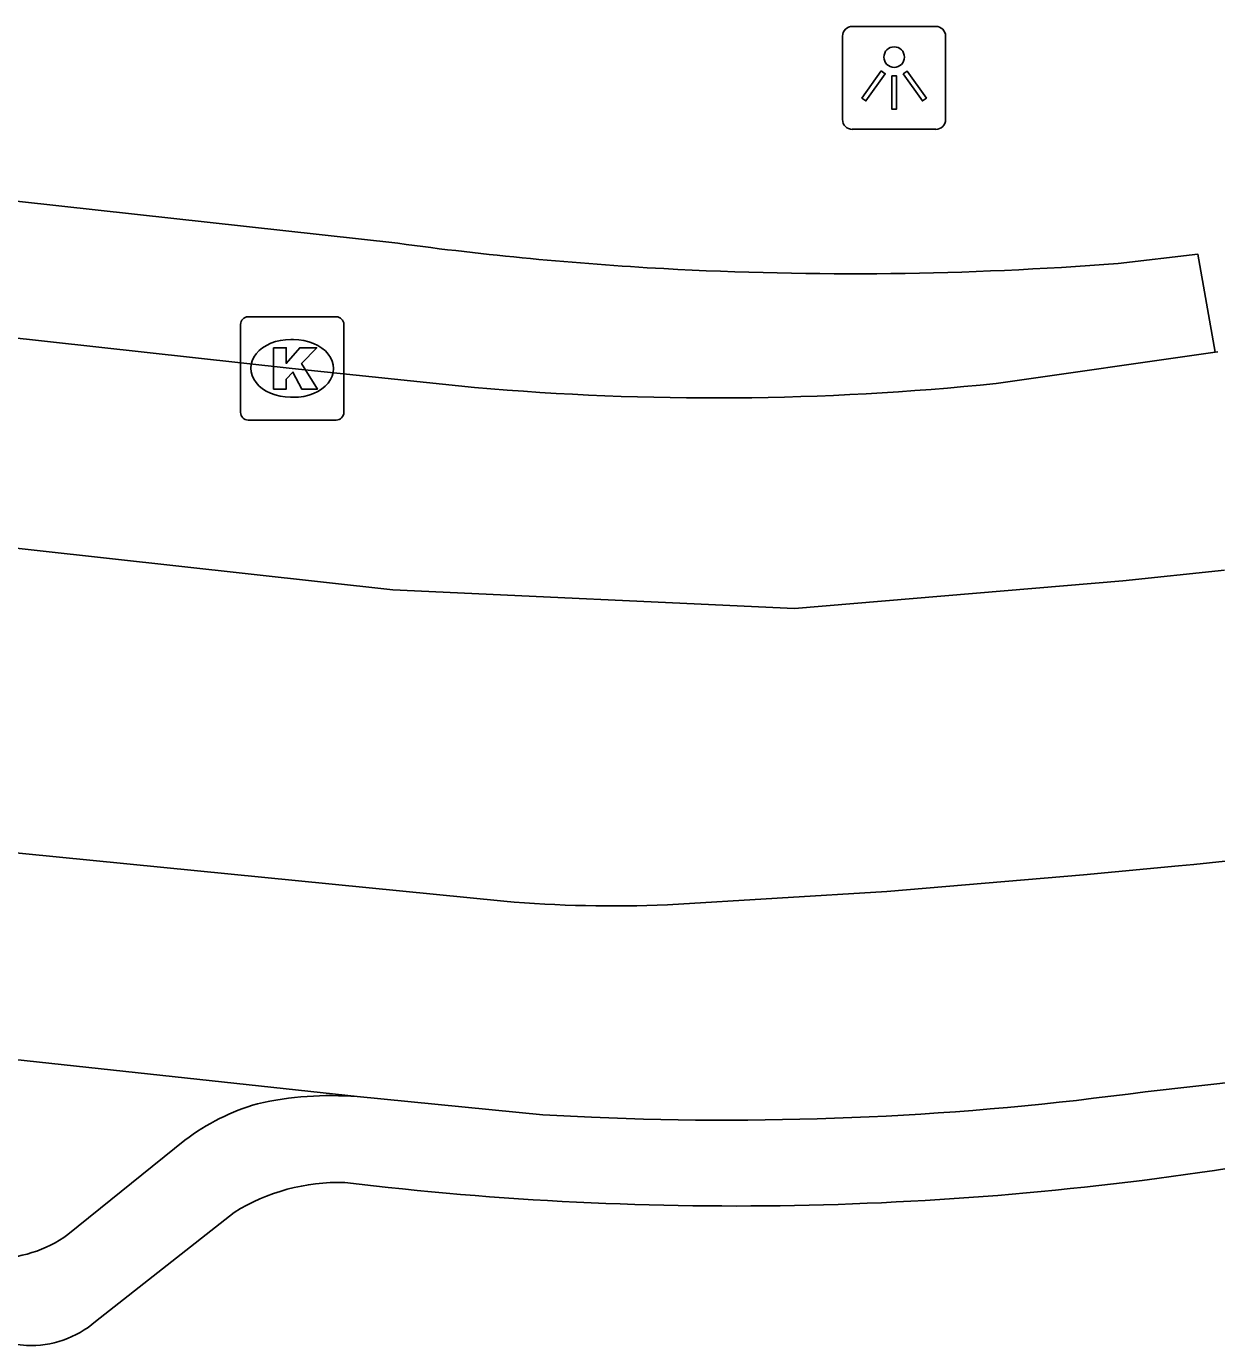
# Model space of a CAD drawing. Extents: x 162026 to 163499, y 387297 to 388169.
# Drawn here: x 162414.45 to 162425.97, y 387525.81 to 387538.58 of the extents above; entities that cross this region are included whole.
import ezdxf

# ---------------------------------------------------------------- set-up
doc = ezdxf.new("R2010")
doc.units = 0
for name, color, linetype in [('IMGEO_Kolk', 7, 'Continuous'), ('IMGEO_Lichtpunt', 7, 'Continuous'), ('IMGEO_Rijbaan_lokaal_gesloten', 7, 'Continuous'), ('IMGEO_Voetpad_open', 7, 'Continuous')]:
    doc.layers.add(name, color=color, linetype=linetype)

msp = doc.modelspace()

# ---------------------------------------------------------------- linework, layer by layer
at = {"layer": 'IMGEO_Kolk'}
for p, q in [((162416.597, 387535.773), (162417.449, 387535.773)), ((162416.522, 387534.847), (162416.522, 387535.699)), ((162417.523, 387535.699), (162417.523, 387534.847)), ((162417.01, 387535.553), (162417.035, 387535.553)), ((162417.033, 387534.993), (162417.008, 387534.993)), ((162417.449, 387534.773), (162416.597, 387534.773))]:
    msp.add_line(p, q, dxfattribs=at)
for points in [[(162416.597, 387535.773), (162417.449, 387535.773)], [(162416.522, 387534.847), (162416.522, 387535.699)], [(162417.523, 387535.699), (162417.523, 387534.847)], [(162416.843, 387535.473), (162416.966, 387535.473), (162416.966, 387535.322), (162417.096, 387535.473), (162417.26, 387535.473), (162417.114, 387535.322), (162417.267, 387535.073), (162417.115, 387535.073), (162417.03, 387535.237), (162416.966, 387535.17), (162416.966, 387535.073), (162416.843, 387535.073), (162416.843, 387535.473)], [(162417.449, 387534.773), (162416.597, 387534.773)]]:
    msp.add_lwpolyline(points, dxfattribs=at)
for centre, start, end in [((162416.599, 387535.697), 91.552, 178.448), ((162416.599, 387535.697), 91.552, 178.448), ((162417.447, 387535.697), 1.552, 88.448), ((162417.447, 387535.697), 1.552, 88.448), ((162416.599, 387534.849), 181.552, 268.448), ((162416.599, 387534.849), 181.552, 268.448), ((162417.447, 387534.849), 271.552, 358.448), ((162417.447, 387534.849), 271.552, 358.448)]:
    msp.add_arc(centre, 0.0765, start, end, dxfattribs=at)
for centre, major_axis, ratio, start_param, end_param in [((162417.009, 387535.273), (-0.387, 0.002), 0.722429, 4.712389, 7.853982), ((162417.034, 387535.273), (-0.39, 0.002), 0.717154, 1.570796, 4.712389)]:
    msp.add_ellipse(centre, major_axis=major_axis, ratio=ratio, start_param=start_param, end_param=end_param, dxfattribs=at)
at = {"layer": 'IMGEO_Lichtpunt'}
for p, q in [((162423.251, 387538.584), (162422.443, 387538.584)), ((162423.251, 387538.584), (162422.443, 387538.584)), ((162422.349, 387538.489), (162422.349, 387537.682)), ((162422.349, 387538.489), (162422.349, 387537.682)), ((162423.345, 387537.682), (162423.345, 387538.489)), ((162423.345, 387537.682), (162423.345, 387538.489)), ((162422.443, 387537.588), (162423.251, 387537.588)), ((162422.443, 387537.588), (162423.251, 387537.588))]:
    msp.add_line(p, q, dxfattribs=at)
for points in [[(162422.723, 387538.153), (162422.762, 387538.125), (162422.574, 387537.863), (162422.536, 387537.89), (162422.723, 387538.153)], [(162422.825, 387538.105), (162422.872, 387538.105), (162422.872, 387537.783), (162422.825, 387537.783), (162422.825, 387538.105)], [(162422.935, 387538.125), (162422.973, 387538.152), (162423.16, 387537.89), (162423.121, 387537.862), (162422.935, 387538.125)]]:
    msp.add_lwpolyline(points, dxfattribs=at)
msp.add_circle((162422.848, 387538.287), 0.0994, dxfattribs=at)
for centre, start, end in [((162422.443, 387538.489), 90, 180), ((162422.443, 387538.489), 90, 180), ((162423.251, 387538.489), 0, 90), ((162423.251, 387538.489), 0, 90), ((162422.443, 387537.682), 180, 270), ((162422.443, 387537.682), 180, 270), ((162423.251, 387537.682), 270, 0), ((162423.251, 387537.682), 270, 360)]:
    msp.add_arc(centre, 0.0946, start, end, dxfattribs=at)
at = {"layer": 'IMGEO_Rijbaan_lokaal_gesloten'}
for points in [[(162426.046, 387533.32), (162425.062, 387533.218), (162421.882, 387532.949), (162417.998, 387533.128), (162396.643, 387535.49), (162396.843, 387537.503)], [(162418.788, 387535.089), (162417.023, 387535.273), (162398.662, 387537.3), (162396.843, 387537.503)], [(162425.955, 387535.431), (162423.836, 387535.128)], [(162425.955, 387535.431), (162425.981, 387535.434)], [(162419.072, 387530.115), (162413.757, 387530.641), (162396.363, 387532.584), (162396.163, 387530.547)], [(162396.163, 387530.547), (162417.652, 387528.223)], [(162425.598, 387530.457), (162424.68, 387530.37), (162422.778, 387530.21), (162420.654, 387530.081)], [(162425.278, 387528.27), (162427.209, 387528.485)], [(162417.652, 387528.223), (162419.448, 387528.047), (162419.92, 387528.023)]]:
    msp.add_lwpolyline(points, dxfattribs=at)
for centre, radius, start, end in [((162421.108, 387561.489), 26.502, 264.9774, 275.9079), ((162396.761, 387817.63), 288.618, 275.73418, 277.66554), ((162420.118, 387541.958), 11.889, 264.9532, 272.5844), ((162421.223, 387557.996), 30.001, 267.5108, 277.768)]:
    msp.add_arc(centre, radius, start, end, dxfattribs=at)
at = {"layer": 'IMGEO_Voetpad_open'}
for points in [[(162406.736, 387537.732), (162418.045, 387536.484)], [(162425.015, 387536.289), (162425.785, 387536.38), (162425.955, 387535.431)], [(162415.985, 387527.802), (162414.853, 387526.887)], [(162414.451, 387525.813), (162398.539, 387527.525)], [(162416.462, 387527.102), (162415.121, 387526.045)]]:
    msp.add_lwpolyline(points, dxfattribs=at)
for centre, radius, start, end in [((162422.42, 387568.793), 32.604, 262.2891, 266.8324), ((162422.441, 387569.259), 33.07, 266.8394, 274.4636), ((162417.398, 387524.996), 3.237, 85.4951, 102.6846), ((162417.294, 387526.068), 2.173, 106.2179, 127.0427), ((162421.307, 387558.57), 31.406, 263.0947, 279.5231), ((162417.476, 387525.473), 1.919, 88.3585, 121.8976), ((162414.126, 387527.906), 1.252, 269.6516, 305.5264), ((162414.485, 387526.797), 0.985, 267.9967, 310.2021)]:
    msp.add_arc(centre, radius, start, end, dxfattribs=at)

doc.saveas('drawing.dxf')
